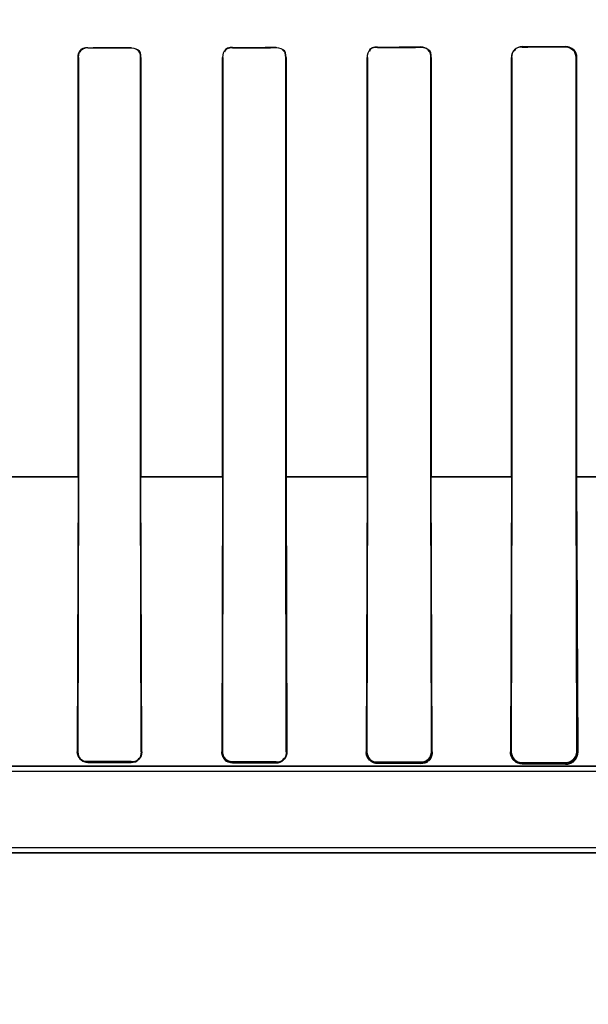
# Model space of a CAD drawing. Header units: millimetres. Extents: x 0 to 297, y 0 to 210.
# Tile 299 of 405: x 240.8438 to 240.9419, y 156.6153 to 156.7855. Entities that reach past the tile are written whole.
import ezdxf

# ---------------------------------------------------------------- set-up
doc = ezdxf.new("R2010")
doc.units = ezdxf.units.MM
doc.header["$LTSCALE"] = 16.335
doc.layers.get('0').update_dxf_attribs({"linetype": 'CONTINUOUS'})
for name, color, linetype in [('AXES_REF', 7, 'CONTINUOUS'), ('INTFCLR_1', 7, 'CONTINUOUS'), ('INTFCLR_72935', 7, 'CONTINUOUS')]:
    doc.layers.add(name, color=color, linetype=linetype)

msp = doc.modelspace()

# ---------------------------------------------------------------- linework, layer by layer
at = {"color": 7, "linetype": 'Continuous'}
for radius in [4.8479140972, 4.8475, 4.8164570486]:
    msp.add_circle((241.5069109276, 154.9564782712), radius, dxfattribs=at)
msp.add_arc((241.5069109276, 154.9564782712), 4.8, 278.2771290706, 261.7228709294, dxfattribs=at)
at = {"layer": 'AXES_REF', "color": 9, "linetype": 'Continuous'}
msp.add_circle((241.5069109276, 154.9564782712), 2.9642884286, dxfattribs=at)
at = {"layer": 'AXES_REF', "color": 7, "linetype": 'Continuous'}
msp.add_arc((241.5069109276, 154.9564782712), 4.91, 113.0826119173, 66.9173880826, dxfattribs=at)
at = {"layer": 'AXES_REF', "color": 9, "linetype": 'Continuous'}
msp.add_arc((241.5069109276, 154.9564782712), 4.4222561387, 94.4118118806, 85.5881881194, dxfattribs=at)
at = {"layer": 'INTFCLR_1', "color": 9, "linetype": 'Continuous'}
for p, q in [((240.9380211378, 156.7808523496), (240.9380211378, 156.7807776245)), ((240.8555211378, 156.7805865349), (240.8555211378, 156.7806438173)), ((240.8630211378, 156.7806563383), (240.8630211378, 156.780598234)), ((240.8805211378, 156.7806293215), (240.8805211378, 156.780689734)), ((240.8880211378, 156.7807059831), (240.8880211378, 156.7806443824)), ((240.9055211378, 156.7806840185), (240.9055211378, 156.7807489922)), ((240.9130211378, 156.7807698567), (240.9130211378, 156.7807031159)), ((240.9305211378, 156.7807533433), (240.9305211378, 156.7808252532)), ((240.8538511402, 156.7789711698), (240.8539081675, 156.7789711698)), ((240.8646508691, 156.7789711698), (240.8647092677, 156.7789711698)), ((240.8788061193, 156.7789711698), (240.878866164, 156.7789711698)), ((240.8896978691, 156.7789711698), (240.8897598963, 156.7789711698)), ((240.9037480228, 156.7789711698), (240.9038124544, 156.7789711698)), ((240.9147577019, 156.7789711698), (240.9148250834, 156.7789711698)), ((240.9286733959, 156.7789711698), (240.928744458, 156.7789711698)), ((240.939833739, 156.7789711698), (240.9399095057, 156.7789711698)), ((240.8396146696, 156.7064701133), (240.8539083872, 156.7064701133)), ((240.8646525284, 156.7064701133), (240.8788687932, 156.7064701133)), ((240.8896995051, 156.7064701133), (240.903812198, 156.7064701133)), ((240.9147575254, 156.7064701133), (240.9287449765, 156.7064701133)), ((240.9398340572, 156.7064701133), (240.953657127, 156.7064701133)), ((240.8538295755, 156.6589711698), (240.853717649, 156.6589711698)), ((240.8648468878, 156.6589711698), (240.8647314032, 156.6589711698)), ((240.8787832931, 156.6589711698), (240.8786634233, 156.6589711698)), ((240.889908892, 156.6589711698), (240.8897835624, 156.6589711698)), ((240.9037233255, 156.6589711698), (240.9035910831, 156.6589711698)), ((240.9149922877, 156.6589711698), (240.9148510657, 156.6589711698)), ((240.9286457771, 156.6589711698), (240.9284924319, 156.6589711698)), ((240.9401100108, 156.6589711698), (240.9399392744, 156.6589711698)), ((240.8555211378, 156.6571342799), (240.8555211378, 156.6572695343)), ((240.8630211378, 156.6572564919), (240.8630211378, 156.6571181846)), ((240.8805211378, 156.6570743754), (240.8805211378, 156.6572216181)), ((240.8880211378, 156.6572045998), (240.8880211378, 156.6570525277)), ((240.9055211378, 156.6569925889), (240.9055211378, 156.6571593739)), ((240.9130211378, 156.6571373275), (240.9130211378, 156.656962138)), ((240.9305211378, 156.656874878), (240.9305211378, 156.6570783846)), ((240.9380211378, 156.6570492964), (240.9380211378, 156.6568270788)), ((240.9575471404, 156.6564711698), (240.8379757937, 156.6564711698)), ((240.9575467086, 156.6414711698), (240.5359955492, 156.6414711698))]:
    msp.add_line(p, q, dxfattribs=at)
at = {"layer": 'INTFCLR_1', "color": 6, "linetype": 'Continuous'}
for p, q in [((240.8538511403, 156.7789711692), (240.8538511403, 156.7064711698)), ((240.8539081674, 156.7789711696), (240.8539081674, 156.7064711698)), ((240.8646508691, 156.7064711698), (240.8646508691, 156.7789711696)), ((240.8647092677, 156.7064711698), (240.8647092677, 156.7789711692)), ((240.8788061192, 156.7789711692), (240.8788061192, 156.7064711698)), ((240.8788661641, 156.7789711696), (240.8788661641, 156.7064711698)), ((240.8896978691, 156.7064711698), (240.8896978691, 156.7789711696)), ((240.8897598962, 156.7064711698), (240.8897598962, 156.7789711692)), ((240.9037480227, 156.7789711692), (240.9037480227, 156.7064711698)), ((240.9038124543, 156.7789711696), (240.9038124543, 156.7064711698)), ((240.9147577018, 156.7064711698), (240.9147577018, 156.7789711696)), ((240.9148250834, 156.7064711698), (240.9148250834, 156.7789711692)), ((240.9286733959, 156.7789711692), (240.9286733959, 156.7064711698)), ((240.928744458, 156.7789711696), (240.928744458, 156.7064711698)), ((240.9398337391, 156.7064711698), (240.9398337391, 156.7789711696)), ((240.9399095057, 156.7064711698), (240.9399095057, 156.7789711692)), ((240.8538511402, 156.7064711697), (240.853717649, 156.6589711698)), ((240.8539081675, 156.7064711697), (240.8538295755, 156.6589711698)), ((240.8647314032, 156.6589711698), (240.8646508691, 156.7064711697)), ((240.8648468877, 156.6589711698), (240.8647092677, 156.7064711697)), ((240.8788061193, 156.7064711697), (240.8786634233, 156.6589711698)), ((240.878866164, 156.7064711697), (240.8787832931, 156.6589711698)), ((240.8897835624, 156.6589711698), (240.8896978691, 156.7064711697)), ((240.8897598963, 156.7064711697), (240.889908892, 156.6589711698)), ((240.9037480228, 156.7064711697), (240.9035910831, 156.6589711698)), ((240.9038124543, 156.7064711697), (240.9037233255, 156.6589711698)), ((240.9148510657, 156.6589711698), (240.9147577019, 156.7064711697)), ((240.9149922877, 156.6589711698), (240.9148250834, 156.7064711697)), ((240.9286733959, 156.7064711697), (240.9284924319, 156.6589711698)), ((240.928744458, 156.7064711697), (240.9286457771, 156.6589711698)), ((240.9399392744, 156.6589711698), (240.939833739, 156.7064711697)), ((240.9399095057, 156.7064711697), (240.9401100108, 156.6589711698)), ((240.8555211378, 156.6572695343), (240.8630211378, 156.6572564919)), ((240.8555211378, 156.6571342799), (240.8630211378, 156.6571181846)), ((240.8805211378, 156.6572216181), (240.8880211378, 156.6572045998)), ((240.8805211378, 156.6570743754), (240.8880211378, 156.6570525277)), ((240.9055211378, 156.6571593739), (240.9130211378, 156.6571373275)), ((240.9055211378, 156.6569925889), (240.9130211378, 156.656962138)), ((240.9305211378, 156.6570783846), (240.9380211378, 156.6570492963)), ((240.9305211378, 156.656874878), (240.9380211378, 156.6568270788)), ((240.8379758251, 156.6555895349), (240.9630211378, 156.6555895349)), ((240.9575471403, 156.6423528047), (240.5359951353, 156.6423528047))]:
    msp.add_line(p, q, dxfattribs=at)
at = {"layer": 'INTFCLR_1', "color": 7, "linetype": 'Continuous'}
msp.add_line((240.9149922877, 156.6589711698), (240.9149080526, 156.6583673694), dxfattribs=at)
for points in [[(240.8648468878, 156.6589711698), (240.8648455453, 156.6588744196), (240.864839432, 156.658781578), (240.8648291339, 156.658692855), (240.8648152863, 156.6586087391), (240.8647984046, 156.6585289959), (240.8647787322, 156.6584527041), (240.8647565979, 156.6583797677), (240.8647324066, 156.6583103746), (240.8647063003, 156.658244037), (240.8646784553, 156.6581805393), (240.8646492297, 156.6581201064), (240.8646189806, 156.6580628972), (240.8645880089, 156.6580089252), (240.8645565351, 156.6579580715), (240.8645247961, 156.6579102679)], [(240.8788624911, 156.6581057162), (240.8788245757, 156.6581859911), (240.8787892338, 156.6582712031), (240.8787570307, 156.6583613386), (240.8787282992, 156.6584573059), (240.8787040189, 156.6585580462), (240.8786852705, 156.6586604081), (240.8786722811, 156.6587630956), (240.8786649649, 156.6588667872), (240.8786634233, 156.6589711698)], [(240.8787832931, 156.6589711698), (240.8787843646, 156.6589019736), (240.8787882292, 156.6588322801), (240.8787949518, 156.6587622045), (240.8788045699, 156.6586920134), (240.8788171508, 156.658621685), (240.8788328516, 156.6585509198), (240.8788518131, 156.6584797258), (240.8788740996, 156.6584084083), (240.8788997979, 156.6583371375)], [(240.889908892, 156.6589711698), (240.8899081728, 156.6588866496), (240.8899038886, 156.658805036), (240.8898964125, 156.658726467), (240.889886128, 156.6586511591), (240.8898733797, 156.6585790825), (240.8898584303, 156.6585099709), (240.8898416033, 156.6584439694), (240.8898231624, 156.6583809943), (240.889803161, 156.6583204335), (240.8897817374, 156.6582621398), (240.8897591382, 156.6582062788), (240.8897354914, 156.6581527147), (240.8897109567, 156.6581014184), (240.8896857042, 156.6580523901), (240.8896598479, 156.6580055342), (240.8896335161, 156.6579607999), (240.8896068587, 156.657918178), (240.8895800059, 156.6578776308)], [(240.9401100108, 156.6589711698), (240.9401104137, 156.6589147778), (240.9401093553, 156.6588600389), (240.9401069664, 156.6588069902), (240.9401033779, 156.6587556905), (240.9400987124, 156.6587061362), (240.9400930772, 156.6586582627), (240.9400865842, 156.6586120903), (240.9400793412, 156.6585676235), (240.9400714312, 156.658524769), (240.9400629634, 156.6584835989), (240.9400540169, 156.6584440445), (240.940044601, 156.6584058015), (240.9400347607, 156.6583687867), (240.9400245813, 156.65833308), (240.9400141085, 156.6582986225), (240.940003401, 156.6582654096), (240.939992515, 156.6582334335), (240.9399814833, 156.6582026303), (240.9399703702, 156.6581730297), (240.93995921, 156.658144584), (240.9399479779, 156.6581171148), (240.9399367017, 156.6580905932), (240.9399254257, 156.6580650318), (240.9399141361, 156.6580403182), (240.9399028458, 156.6580164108), (240.9398915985, 156.6579933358), (240.9398804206, 156.6579710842), (240.939869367, 156.6579497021), (240.9398584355, 156.6579291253), (240.93984756, 156.6579091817), (240.9398367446, 156.6578898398), (240.9398260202, 156.6578711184), (240.9398153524, 156.6578529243), (240.9398047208, 156.6578351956), (240.939794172, 156.6578179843), (240.9397837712, 156.6578013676), (240.9397734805, 156.6577852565), (240.9397633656, 156.6577697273), (240.9397536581, 156.6577550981), (240.9397444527, 156.6577414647), (240.9397356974, 156.6577287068), (240.9397274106, 156.6577168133)], [(240.9055211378, 156.6569925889), (240.9054858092, 156.6569930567), (240.9054519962, 156.6569941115), (240.9054197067, 156.6569956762), (240.9053894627, 156.6569976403), (240.9053607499, 156.6569999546), (240.905332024, 156.6570027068), (240.9053025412, 156.6570059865), (240.9052730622, 156.6570097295), (240.9052443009, 156.6570138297), (240.9052166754, 156.6570181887), (240.9051897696, 156.6570228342), (240.9051630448, 156.6570278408), (240.905136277, 156.6570332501), (240.9051097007, 156.6570390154), (240.905083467, 156.6570450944), (240.90505778, 156.6570514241), (240.9050324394, 156.6570580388), (240.9050069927, 156.6570650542), (240.9049812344, 156.6570725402), (240.9049553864, 156.657080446), (240.9049296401, 156.6570887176), (240.9049041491, 156.6570973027), (240.904878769, 156.6571062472), (240.9048532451, 156.6571156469), (240.9048274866, 156.6571255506), (240.9048016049, 156.6571359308), (240.9047756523, 156.6571467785), (240.904749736, 156.6571580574), (240.9047237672, 156.6571698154), (240.9046975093, 156.6571821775), (240.9046708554, 156.6571952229), (240.9046439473, 156.6572089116), (240.9046169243, 156.6572231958), (240.9045899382, 156.6572380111), (240.904562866, 156.6572534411), (240.9045354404, 156.6572696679), (240.9045075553, 156.657286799), (240.9044793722, 156.6573047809), (240.9044510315, 156.6573235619), (240.9044227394, 156.6573430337), (240.9043943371, 156.6573633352), (240.9043654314, 156.6573848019), (240.9043359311, 156.6574075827), (240.9043060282, 156.6574316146), (240.9042757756, 156.6574569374)]]:
    msp.add_lwpolyline(points, dxfattribs=at)
at = {"layer": 'INTFCLR_1', "color": 6, "linetype": 'Continuous'}
for centre, major_axis, ratio, start_param, end_param in [((240.7467711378, 156.7814711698), (0.2607760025, 0), 0.0034906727, -0.7888979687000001, -0.7475038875), ((240.7467711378, 156.7814711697), (0.2607760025, 0), 0.0034906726, -1.140627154, -1.1087454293), ((240.7467711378, 156.7814711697), (0.2757760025, 0), 0.0034906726, -1.165444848, -1.1356558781), ((240.7467711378, 156.7814711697), (0.2607760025, 0), 0.0034906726, -1.0322457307, -0.9983944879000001), ((240.7467711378, 156.7814711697), (0.2757760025, 0), 0.0034906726, -1.0644388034, -1.0330623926), ((240.7467711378, 156.7814711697), (0.2607760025, 0), 0.0034906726, -0.9162996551, -0.8795209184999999), ((240.7467711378, 156.7814711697), (0.2757760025, 0), 0.0034906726, -0.9573995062, -0.9237350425), ((240.7467711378, 156.7814711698), (0.2757760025, 0), 0.0034906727, -0.8415583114, -0.8044638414)]:
    msp.add_ellipse(centre, major_axis=major_axis, ratio=ratio, start_param=start_param, end_param=end_param, dxfattribs=at)
for points, knots in [([(240.9399095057, 156.7789711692), (240.9399095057, 156.7794327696), (240.9395287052, 156.7804317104), (240.9385214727, 156.7808542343), (240.9380211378, 156.7808523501)], [0, 0, 0, 0, 0.4798645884, 1, 1, 1, 1]), ([(240.9148250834, 156.7789711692), (240.9148250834, 156.7794361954), (240.9144333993, 156.7803948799), (240.9134754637, 156.7807711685), (240.9130211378, 156.7807698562)], [0, 0, 0, 0, 0.5058184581, 1, 1, 1, 1]), ([(240.9305211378, 156.7808252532), (240.9300417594, 156.7808235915), (240.9290584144, 156.780418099), (240.9286733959, 156.7794358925), (240.9286733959, 156.7789711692)], [0, 0, 0, 0, 0.5077629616, 1, 1, 1, 1]), ([(240.9398337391, 156.7789711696), (240.9398337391, 156.7794268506), (240.9394540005, 156.7803882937), (240.9384891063, 156.7807791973), (240.9380211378, 156.7807776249)], [0, 0, 0, 0, 0.4933469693, 1, 1, 1, 1]), ([(240.853717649, 156.6589711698), (240.853712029, 156.6585038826), (240.8540924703, 156.6575304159), (240.8550589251, 156.6571352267), (240.8555211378, 156.6571342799)], [0, 0, 0, 0, 0.5027472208, 1, 1, 1, 1]), ([(240.9037233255, 156.6589711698), (240.9037211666, 156.658514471), (240.9040976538, 156.6575537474), (240.9050567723, 156.657160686), (240.9055211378, 156.6571593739)], [0, 0, 0, 0, 0.4958399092, 1, 1, 1, 1]), ([(240.9130211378, 156.6571373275), (240.9134928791, 156.6571358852), (240.9144696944, 156.6575312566), (240.9148533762, 156.6585074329), (240.9148510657, 156.6589711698)], [0, 0, 0, 0, 0.5042763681, 1, 1, 1, 1]), ([(240.9286457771, 156.6589711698), (240.9286433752, 156.6585187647), (240.9290076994, 156.657520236), (240.9300123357, 156.6570802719), (240.9305211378, 156.6570783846)], [0, 0, 0, 0, 0.4706652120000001, 1, 1, 1, 1]), ([(240.9380211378, 156.6570492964), (240.9384833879, 156.6570474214), (240.9395019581, 156.6574237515), (240.9399422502, 156.6584530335), (240.9399392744, 156.6589711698)], [0, 0, 0, 0, 0.4714957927, 1, 1, 1, 1])]:
    msp.add_open_spline(points, degree=3, knots=knots, dxfattribs=at)
for points in [[(240.8555211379, 156.7805865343), (240.8550024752, 156.7805857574), (240.8541587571, 156.7803535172), (240.8541587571, 156.7798348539)], [(240.8555211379, 156.7806438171), (240.8550362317, 156.7806430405), (240.8542122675, 156.7804938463), (240.8542122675, 156.7800089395)], [(240.8646508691, 156.7789711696), (240.8646508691, 156.7795027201), (240.8644007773, 156.7803619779), (240.8638692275, 156.7803611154)], [(240.8647092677, 156.7789711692), (240.8647092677, 156.7794301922), (240.8646056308, 156.7802288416), (240.8641466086, 156.7802280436)], [(240.8805211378, 156.7806293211), (240.8799824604, 156.7806282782), (240.879111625, 156.7803775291), (240.879111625, 156.7798388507)], [(240.8805211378, 156.7806897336), (240.880015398, 156.7806886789), (240.8791612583, 156.78052265), (240.8791612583, 156.780016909)], [(240.8896978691, 156.7789711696), (240.8896978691, 156.779420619), (240.8896040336, 156.7802061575), (240.8891545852, 156.7802052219)], [(240.8897598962, 156.7789711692), (240.8897598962, 156.7794336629), (240.8896675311, 156.7802439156), (240.8892050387, 156.7802428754)], [(240.9055211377, 156.7807489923), (240.9049877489, 156.7807475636), (240.9040942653, 156.7805580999), (240.9040942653, 156.7800247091)], [(240.9055211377, 156.7806840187), (240.9050109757, 156.780682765), (240.9041537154, 156.7805067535), (240.9041537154, 156.7799965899)], [(240.9147577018, 156.7789711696), (240.9147577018, 156.7794246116), (240.9146768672, 156.7802233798), (240.9142234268, 156.7802221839)], [(240.9305211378, 156.7807533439), (240.9300447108, 156.7807518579), (240.9292135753, 156.7806525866), (240.9292135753, 156.7801761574)], [(240.8538295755, 156.6589711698), (240.8538274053, 156.6584431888), (240.8540360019, 156.6575686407), (240.8545639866, 156.6575677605)], [(240.8630211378, 156.6572564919), (240.8635075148, 156.6572556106), (240.8643434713, 156.6573913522), (240.8643414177, 156.6578777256)], [(240.8880211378, 156.6572045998), (240.8884982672, 156.6572034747), (240.8893320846, 156.6573070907), (240.8893299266, 156.6577842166)]]:
    msp.add_open_spline(points, degree=3, dxfattribs=at)
at = {"layer": 'INTFCLR_1', "color": 7, "linetype": 'Continuous'}
for points, knots in [([(240.8630211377, 156.6571181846), (240.8634885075, 156.6571192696), (240.8644700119, 156.6575127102), (240.8648484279, 156.6584986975), (240.8648468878, 156.6589711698)], [0, 0, 0, 0, 0.4972848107, 1, 1, 1, 1]), ([(240.8786634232, 156.6589711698), (240.8786675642, 156.6584898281), (240.8790420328, 156.657484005), (240.8800437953, 156.6570786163), (240.8805211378, 156.6570743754)], [0, 0, 0, 0, 0.5020851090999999, 1, 1, 1, 1]), ([(240.8880211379, 156.6570525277), (240.8884668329, 156.6570532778), (240.8894753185, 156.6574171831), (240.889911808, 156.6584448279), (240.8899088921, 156.6589711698)], [0, 0, 0, 0, 0.4585131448, 1, 1, 1, 1]), ([(240.9035910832, 156.6589711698), (240.9035958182, 156.6585008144), (240.9039466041, 156.6574595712), (240.9049938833, 156.6569986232), (240.9055211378, 156.6569925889)], [0, 0, 0, 0, 0.4714785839, 1, 1, 1, 1]), ([(240.9130211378, 156.656962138), (240.9134805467, 156.6569622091), (240.9145339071, 156.6573374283), (240.9149969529, 156.658414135), (240.9149922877, 156.6589711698)], [0, 0, 0, 0, 0.4519680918, 1, 1, 1, 1]), ([(240.9284924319, 156.6589711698), (240.928499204, 156.6584936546), (240.9288394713, 156.6573984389), (240.9299465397, 156.6568834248), (240.9305211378, 156.656874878)], [0, 0, 0, 0, 0.4538603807, 1, 1, 1, 1]), ([(240.9380211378, 156.6568270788), (240.9384763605, 156.656824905), (240.9395897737, 156.6571945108), (240.9401188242, 156.6583464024), (240.9401100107, 156.6589711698)], [0, 0, 0, 0, 0.4214848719, 1, 1, 1, 1])]:
    msp.add_open_spline(points, degree=3, knots=knots, dxfattribs=at)
for points in [[(240.8787844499, 156.658970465), (240.8787823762, 156.6585164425), (240.8788574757, 156.6577140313), (240.8793115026, 156.6577144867)], [(240.8788997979, 156.6583371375), (240.8790831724, 156.6578612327), (240.8795110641, 156.6572972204), (240.8800210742, 156.6572961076)], [(240.9042757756, 156.6574569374), (240.903933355, 156.6577495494), (240.9036084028, 156.6581853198), (240.9036151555, 156.6586356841)], [(240.9149080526, 156.6583673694), (240.9147757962, 156.6579290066), (240.9145382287, 156.6572690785), (240.9140803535, 156.657271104)], [(240.9290135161, 156.6575636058), (240.9286815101, 156.6579378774), (240.9284834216, 156.6584709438), (240.9284924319, 156.6589711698)], [(240.8645247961, 156.6579102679), (240.8642620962, 156.6575278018), (240.8638232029, 156.6571482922), (240.8633592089, 156.6571493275)], [(240.8805211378, 156.6570743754), (240.8800490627, 156.6570757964), (240.8794255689, 156.6571972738), (240.8792139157, 156.6576192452)], [(240.8895800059, 156.6578776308), (240.8893258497, 156.6575044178), (240.8889186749, 156.6571039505), (240.8884671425, 156.6571053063)], [(240.9305211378, 156.656874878), (240.930061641, 156.6568777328), (240.92953363, 156.6570104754), (240.9292286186, 156.6573541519)], [(240.9397274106, 156.6577168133), (240.9394711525, 156.6573517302), (240.9390962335, 156.6569199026), (240.9386502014, 156.6569229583)]]:
    msp.add_open_spline(points, degree=3, dxfattribs=at)
at = {"layer": 'INTFCLR_72935', "color": 9, "linetype": 'Continuous'}
for p, q in [((240.9380211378, 156.7807776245), (240.9380211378, 156.7808523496)), ((240.8555211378, 156.7806438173), (240.8555211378, 156.7805865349)), ((240.8630211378, 156.780598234), (240.8630211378, 156.7806563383)), ((240.8805211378, 156.780689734), (240.8805211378, 156.7806293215)), ((240.8880211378, 156.7806443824), (240.8880211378, 156.7807059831)), ((240.9055211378, 156.7807489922), (240.9055211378, 156.7806840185)), ((240.9130211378, 156.7807031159), (240.9130211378, 156.7807698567)), ((240.9305211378, 156.7808252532), (240.9305211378, 156.7807533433)), ((240.8539081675, 156.7789711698), (240.8538511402, 156.7789711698)), ((240.8647092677, 156.7789711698), (240.8646508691, 156.7789711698)), ((240.878866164, 156.7789711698), (240.8788061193, 156.7789711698)), ((240.8897598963, 156.7789711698), (240.8896978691, 156.7789711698)), ((240.9038124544, 156.7789711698), (240.9037480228, 156.7789711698)), ((240.9148250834, 156.7789711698), (240.9147577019, 156.7789711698)), ((240.928744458, 156.7789711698), (240.9286733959, 156.7789711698)), ((240.9399095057, 156.7789711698), (240.939833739, 156.7789711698)), ((240.8539089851, 156.7064701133), (240.8396145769, 156.7064701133)), ((240.8788685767, 156.7064701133), (240.8646531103, 156.7064701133)), ((240.9038120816, 156.7064701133), (240.8896988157, 156.7064701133)), ((240.9287450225, 156.7064701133), (240.9147577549, 156.7064701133)), ((240.9536570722, 156.7064701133), (240.9398338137, 156.7064701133)), ((240.853717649, 156.6589711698), (240.8538295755, 156.6589711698)), ((240.8647314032, 156.6589711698), (240.8648468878, 156.6589711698)), ((240.8786634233, 156.6589711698), (240.8787832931, 156.6589711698)), ((240.8897835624, 156.6589711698), (240.889908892, 156.6589711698)), ((240.9035910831, 156.6589711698), (240.9037233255, 156.6589711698)), ((240.9148510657, 156.6589711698), (240.9149922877, 156.6589711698)), ((240.9284924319, 156.6589711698), (240.9286457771, 156.6589711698)), ((240.9399392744, 156.6589711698), (240.9401100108, 156.6589711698)), ((240.8555211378, 156.6572695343), (240.8555211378, 156.6571342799)), ((240.8630211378, 156.6571181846), (240.8630211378, 156.6572564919)), ((240.8805211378, 156.6572216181), (240.8805211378, 156.6570743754)), ((240.8880211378, 156.6570525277), (240.8880211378, 156.6572045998)), ((240.9055211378, 156.6571593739), (240.9055211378, 156.6569925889)), ((240.9130211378, 156.656962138), (240.9130211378, 156.6571373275)), ((240.9305211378, 156.6570783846), (240.9305211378, 156.656874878)), ((240.9380211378, 156.6568270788), (240.9380211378, 156.6570492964)), ((240.8379757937, 156.6564711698), (240.9575471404, 156.6564711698)), ((240.535995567, 156.6414711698), (240.9575467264, 156.6414711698))]:
    msp.add_line(p, q, dxfattribs=at)
at = {"layer": 'INTFCLR_72935', "color": 7, "linetype": 'Continuous'}
for p, q in [((240.9386438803, 156.7807487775), (240.9380211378, 156.7808523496)), ((240.878898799, 156.6583397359), (240.8787832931, 156.6589711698)), ((240.9149081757, 156.6583677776), (240.9149922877, 156.6589711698))]:
    msp.add_line(p, q, dxfattribs=at)
at = {"layer": 'INTFCLR_72935', "color": 6, "linetype": 'Continuous'}
for p, q in [((240.8538511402, 156.7064711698), (240.8538511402, 156.7789711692)), ((240.8539081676, 156.7064711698), (240.8539081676, 156.7789711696)), ((240.864650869, 156.7789711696), (240.864650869, 156.7064711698)), ((240.8647092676, 156.7789711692), (240.8647092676, 156.7064711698)), ((240.8788061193, 156.7064711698), (240.8788061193, 156.7789711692)), ((240.878866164, 156.7064711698), (240.878866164, 156.7789711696)), ((240.889697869, 156.7789711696), (240.889697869, 156.7064711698)), ((240.8897598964, 156.7789711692), (240.8897598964, 156.7064711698)), ((240.9037480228, 156.7064711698), (240.9037480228, 156.7789711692)), ((240.9038124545, 156.7064711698), (240.9038124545, 156.7789711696)), ((240.9147577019, 156.7789711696), (240.9147577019, 156.7064711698)), ((240.9148250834, 156.7789711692), (240.9148250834, 156.7064711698)), ((240.9286733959, 156.7064711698), (240.9286733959, 156.7789711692)), ((240.9287444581, 156.7064711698), (240.9287444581, 156.7789711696)), ((240.939833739, 156.7789711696), (240.939833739, 156.7064711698)), ((240.9399095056, 156.7789711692), (240.9399095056, 156.7064711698)), ((240.8538511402, 156.7064711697), (240.853717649, 156.6589711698)), ((240.8538295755, 156.6589711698), (240.8539081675, 156.7064711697)), ((240.8646508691, 156.7064711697), (240.8647314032, 156.6589711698)), ((240.8648468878, 156.6589711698), (240.8647092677, 156.7064711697)), ((240.8788061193, 156.7064711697), (240.8786634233, 156.6589711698)), ((240.8787832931, 156.6589711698), (240.878866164, 156.7064711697)), ((240.8896978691, 156.7064711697), (240.8897835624, 156.6589711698)), ((240.8897598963, 156.7064711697), (240.889908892, 156.6589711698)), ((240.9037480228, 156.7064711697), (240.9035910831, 156.6589711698)), ((240.9037233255, 156.6589711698), (240.9038124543, 156.7064711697)), ((240.9147577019, 156.7064711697), (240.9148510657, 156.6589711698)), ((240.9149922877, 156.6589711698), (240.9148250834, 156.7064711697)), ((240.9286733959, 156.7064711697), (240.9284924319, 156.6589711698)), ((240.9286457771, 156.6589711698), (240.928744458, 156.7064711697)), ((240.939833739, 156.7064711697), (240.9399392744, 156.6589711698)), ((240.9399095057, 156.7064711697), (240.9401100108, 156.6589711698)), ((240.8630211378, 156.6572564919), (240.8555211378, 156.6572695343)), ((240.8555211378, 156.6571342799), (240.8630211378, 156.6571181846)), ((240.8880211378, 156.6572045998), (240.8805211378, 156.6572216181)), ((240.8805211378, 156.6570743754), (240.8880211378, 156.6570525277)), ((240.9130211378, 156.6571373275), (240.9055211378, 156.6571593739)), ((240.9055211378, 156.6569925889), (240.9130211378, 156.656962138)), ((240.9380211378, 156.6570492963), (240.9305211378, 156.6570783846)), ((240.9305211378, 156.656874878), (240.9380211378, 156.6568270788)), ((240.835616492, 156.6555895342), (240.9630211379, 156.6555895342)), ((240.95754714, 156.6423528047), (240.5359951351, 156.6423528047))]:
    msp.add_line(p, q, dxfattribs=at)
at = {"layer": 'INTFCLR_72935', "color": 7, "linetype": 'Continuous'}
for points in [[(240.853717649, 156.6589711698), (240.8537229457, 156.658808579), (240.853741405, 156.6586555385), (240.8537707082, 156.6585129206), (240.85380761, 156.6583843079), (240.8538505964, 156.658266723), (240.8539020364, 156.6581514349), (240.853963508, 156.6580362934), (240.8540336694, 156.6579249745), (240.8541123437, 156.6578181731)], [(240.8645253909, 156.6579111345), (240.8645569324, 156.6579586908), (240.8645882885, 156.6580093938), (240.8646192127, 156.6580633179), (240.8646494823, 156.6581206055), (240.8646787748, 156.6581812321), (240.864706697, 156.6582449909), (240.8647329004, 156.6583117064), (240.8647571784, 156.6583815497), (240.864779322, 156.6584548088), (240.8647989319, 156.6585312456), (240.8648157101, 156.6586109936), (240.8648294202, 156.6586948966), (240.8648395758, 156.6587831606), (240.8648455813, 156.6588753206), (240.8648468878, 156.6589711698)], [(240.8786634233, 156.6589711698), (240.8786639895, 156.6588945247), (240.8786676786, 156.6588181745), (240.8786744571, 156.6587422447), (240.8786842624, 156.6586670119), (240.8786970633, 156.6585924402), (240.878712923, 156.6585181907), (240.8787318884, 156.6584442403), (240.8787539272, 156.6583708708), (240.8787790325, 156.658298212)], [(240.8895811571, 156.6578793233), (240.8896077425, 156.6579195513), (240.8896341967, 156.6579619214), (240.8896603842, 156.658006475), (240.8896861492, 156.6580532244), (240.8897113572, 156.6581022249), (240.8897358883, 156.658153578), (240.8897595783, 156.6582073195), (240.8897822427, 156.6582634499), (240.8898037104, 156.65832201), (240.8898237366, 156.6583828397), (240.8898421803, 156.6584460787), (240.8898589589, 156.6585122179), (240.8898738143, 156.6585812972), (240.8898864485, 156.6586532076), (240.8898966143, 156.6587282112), (240.8899039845, 156.6588063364), (240.8899081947, 156.6588873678), (240.889908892, 156.6589711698)], [(240.9397267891, 156.6577159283), (240.9397359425, 156.6577290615), (240.9397455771, 156.6577431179), (240.9397556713, 156.6577581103), (240.9397662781, 156.6577741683), (240.9397772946, 156.6577911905), (240.9397884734, 156.6578088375), (240.9397997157, 156.6578269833), (240.9398110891, 156.6578457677), (240.9398226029, 156.6578652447), (240.9398342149, 156.6578853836), (240.9398459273, 156.6579062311), (240.9398578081, 156.6579279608), (240.9398698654, 156.6579506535), (240.9398820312, 156.6579742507), (240.9398942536, 156.6579987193), (240.9399064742, 156.6580240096), (240.9399186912, 156.6580501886), (240.9399309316, 156.6580773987), (240.9399431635, 156.658105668), (240.9399553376, 156.6581349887), (240.9399674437, 156.6581654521), (240.9399794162, 156.658197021), (240.9399912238, 156.6582297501), (240.940002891, 156.6582638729), (240.9400143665, 156.6582994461), (240.9400255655, 156.6583364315), (240.940036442, 156.658374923), (240.9400469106, 156.6584149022), (240.9400568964, 156.6584563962), (240.9400663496, 156.6584995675), (240.9400751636, 156.6585443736), (240.9400832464, 156.6585908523), (240.940090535, 156.6586392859), (240.9400969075, 156.6586897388), (240.9401022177, 156.6587421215), (240.940106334, 156.6587964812), (240.9401091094, 156.6588528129), (240.9401103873, 156.6589110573), (240.9401100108, 156.6589711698)], [(240.9042769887, 156.6574559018), (240.9043071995, 156.6574306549), (240.904337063, 156.6574066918), (240.9043665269, 156.6573839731), (240.9043954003, 156.6573625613), (240.904423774, 156.6573423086), (240.904452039, 156.6573228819), (240.9044803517, 156.6573041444), (240.9045085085, 156.6572862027), (240.9045363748, 156.6572691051), (240.9045638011, 156.6572528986), (240.9045908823, 156.6572374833), (240.9046178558, 156.6572226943), (240.9046448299, 156.6572084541), (240.9046716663, 156.6571948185), (240.9046982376, 156.6571818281), (240.904724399, 156.6571695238), (240.9047502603, 156.6571578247), (240.9047760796, 156.6571465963), (240.9048019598, 156.6571357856), (240.9048277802, 156.6571254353), (240.9048534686, 156.6571155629), (240.9048789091, 156.6571061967), (240.9049041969, 156.6570972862), (240.9049295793, 156.6570887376), (240.9049551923, 156.6570805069), (240.9049808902, 156.6570726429), (240.9050064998, 156.6570651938), (240.905031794, 156.657058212), (240.9050569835, 156.6570516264), (240.9050825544, 156.6570453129), (240.9051087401, 156.6570392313), (240.9051353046, 156.6570334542), (240.9051620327, 156.6570280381), (240.905188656, 156.6570230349), (240.9052154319, 156.6570183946), (240.9052429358, 156.6570140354), (240.9052715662, 156.6570099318), (240.9053009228, 156.6570061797), (240.9053303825, 156.6570028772), (240.9053592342, 156.6570000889), (240.9053881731, 156.6569977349), (240.9054186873, 156.6569957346), (240.9054512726, 156.6569941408), (240.9054854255, 156.6569930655), (240.9055211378, 156.6569925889)]]:
    msp.add_lwpolyline(points, dxfattribs=at)
at = {"layer": 'INTFCLR_72935', "color": 6, "linetype": 'Continuous'}
for centre, major_axis, ratio, start_param, end_param in [((240.7467711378, 156.7814711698), (0.2607760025, 0), 0.0034906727, -0.7888979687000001, -0.7475038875), ((240.7467711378, 156.7814711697), (0.2607760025, 0), 0.0034906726, -1.140627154, -1.1087454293), ((240.7467711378, 156.7814711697), (0.2757760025, 0), 0.0034906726, -1.165444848, -1.1356558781), ((240.7467711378, 156.7814711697), (0.2607760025, 0), 0.0034906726, -1.0322457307, -0.9983944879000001), ((240.7467711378, 156.7814711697), (0.2757760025, 0), 0.0034906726, -1.0644388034, -1.0330623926), ((240.7467711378, 156.7814711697), (0.2607760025, 0), 0.0034906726, -0.9162996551, -0.8795209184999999), ((240.7467711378, 156.7814711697), (0.2757760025, 0), 0.0034906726, -0.9573995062, -0.9237350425), ((240.7467711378, 156.7814711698), (0.2757760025, 0), 0.0034906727, -0.8415583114, -0.8044638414)]:
    msp.add_ellipse(centre, major_axis=major_axis, ratio=ratio, start_param=start_param, end_param=end_param, dxfattribs=at)
at = {"layer": 'INTFCLR_72935', "color": 7, "linetype": 'Continuous'}
for points, knots in [([(240.9380211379, 156.7808523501), (240.938513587, 156.7808491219), (240.9395180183, 156.7804438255), (240.9399127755, 156.7794407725), (240.9399095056, 156.7789711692)], [0, 0, 0, 0, 0.511872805, 1, 1, 1, 1]), ([(240.8555211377, 156.6571342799), (240.8550607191, 156.6571376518), (240.8540896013, 156.6575266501), (240.8537213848, 156.6585020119), (240.853717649, 156.6589711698)], [0, 0, 0, 0, 0.4952981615, 1, 1, 1, 1]), ([(240.8648468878, 156.6589711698), (240.8648485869, 156.6585100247), (240.8644831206, 156.6575266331), (240.8634997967, 156.6571185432), (240.8630211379, 156.6571181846)], [0, 0, 0, 0, 0.4906838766, 1, 1, 1, 1]), ([(240.8805211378, 156.6570743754), (240.8800529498, 156.6570787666), (240.879052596, 156.6574729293), (240.8786679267, 156.6584806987), (240.8786634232, 156.6589711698)], [0, 0, 0, 0, 0.4883784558, 1, 1, 1, 1]), ([(240.889908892, 156.6589711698), (240.8899115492, 156.658509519), (240.8895517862, 156.6574944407), (240.8885318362, 156.6570529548), (240.8880211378, 156.6570525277)], [0, 0, 0, 0, 0.4747828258, 1, 1, 1, 1]), ([(240.9055211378, 156.6569925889), (240.905042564, 156.656998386), (240.9040029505, 156.6574002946), (240.9035965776, 156.6584518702), (240.903591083, 156.6589711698)], [0, 0, 0, 0, 0.4795980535, 1, 1, 1, 1]), ([(240.9149922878, 156.6589711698), (240.9149963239, 156.6584973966), (240.91463197, 156.6574369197), (240.9135641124, 156.6569623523), (240.9130211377, 156.656962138)], [0, 0, 0, 0, 0.4659781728, 1, 1, 1, 1]), ([(240.9401100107, 156.6589711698), (240.9401165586, 156.6585028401), (240.93977242, 156.6573825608), (240.9386331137, 156.6568244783), (240.9380211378, 156.6568270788)], [0, 0, 0, 0, 0.433537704, 1, 1, 1, 1])]:
    msp.add_open_spline(points, degree=3, knots=knots, dxfattribs=at)
at = {"layer": 'INTFCLR_72935', "color": 6, "linetype": 'Continuous'}
for points in [[(240.8538511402, 156.7789711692), (240.8538511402, 156.779429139), (240.8539574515, 156.7802231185), (240.8544154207, 156.780223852)], [(240.8539081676, 156.7789711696), (240.8539081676, 156.7795042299), (240.854166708, 156.7803598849), (240.8546997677, 156.7803606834)], [(240.8630211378, 156.7805982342), (240.8635503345, 156.780599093), (240.8644082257, 156.7803551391), (240.8644082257, 156.7798259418)], [(240.8647092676, 156.7789711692), (240.8647092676, 156.7794363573), (240.8645965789, 156.7802422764), (240.8641313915, 156.7802414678)], [(240.878866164, 156.7789711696), (240.878866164, 156.7794231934), (240.8789686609, 156.7802078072), (240.8794206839, 156.7802086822)], [(240.8805211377, 156.7806897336), (240.8800107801, 156.7806886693), (240.8791517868, 156.7805152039), (240.8791517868, 156.7800048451)], [(240.8880211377, 156.7806443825), (240.888515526, 156.7806454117), (240.8893519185, 156.7804839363), (240.8893519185, 156.7799895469)], [(240.8897598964, 156.7789711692), (240.8897598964, 156.779439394), (240.8896594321, 156.7802566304), (240.8891912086, 156.7802555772)], [(240.9038124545, 156.7789711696), (240.9038124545, 156.7794271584), (240.9039027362, 156.7802242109), (240.9043587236, 156.7802253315)], [(240.9055211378, 156.7807489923), (240.9049810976, 156.7807475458), (240.9040809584, 156.7805469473), (240.9040809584, 156.7800069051)], [(240.9130211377, 156.7807031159), (240.9135498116, 156.7807045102), (240.9144330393, 156.7805092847), (240.9144330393, 156.7799806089)], [(240.9148250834, 156.7789711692), (240.9148250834, 156.7794408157), (240.9147428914, 156.7802689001), (240.914273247, 156.7802675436)], [(240.9287444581, 156.7789711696), (240.9287444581, 156.7794298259), (240.9288169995, 156.7802390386), (240.9292756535, 156.7802404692)], [(240.8647314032, 156.6589711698), (240.8647333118, 156.6585191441), (240.8646502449, 156.6577234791), (240.864198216, 156.6577242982)], [(240.8897835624, 156.6589711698), (240.8897856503, 156.6585095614), (240.889705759, 156.6576946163), (240.8892441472, 156.6576957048)], [(240.8555211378, 156.6572695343), (240.8550149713, 156.6572703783), (240.8541627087, 156.6574461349), (240.8541647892, 156.6579522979)], [(240.9055211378, 156.6571593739), (240.9050420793, 156.6571607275), (240.904202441, 156.6572569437), (240.9042047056, 156.6577359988)], [(240.9305211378, 156.6570783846), (240.9299824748, 156.6570803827), (240.9290613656, 156.6572389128), (240.9290642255, 156.6577775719)]]:
    msp.add_open_spline(points, degree=3, dxfattribs=at)
for points, knots in [([(240.9305211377, 156.7808252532), (240.9300375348, 156.7808235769), (240.929053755, 156.7804127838), (240.9286733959, 156.7794315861), (240.9286733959, 156.7789711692)], [0, 0, 0, 0, 0.5122820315, 1, 1, 1, 1]), ([(240.9380211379, 156.7807776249), (240.9384931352, 156.7807792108), (240.939458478, 156.7803832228), (240.939833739, 156.7794227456), (240.939833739, 156.7789711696)], [0, 0, 0, 0, 0.5110569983, 1, 1, 1, 1]), ([(240.9148510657, 156.6589711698), (240.9148533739, 156.6585079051), (240.9144702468, 156.6575318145), (240.9134933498, 156.6571358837), (240.9130211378, 156.6571373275)], [0, 0, 0, 0, 0.4952196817, 1, 1, 1, 1]), ([(240.9284924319, 156.6589711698), (240.9284836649, 156.6584765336), (240.9288674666, 156.6573797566), (240.9299631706, 156.6568781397), (240.9305211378, 156.656874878)], [0, 0, 0, 0, 0.4699517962, 1, 1, 1, 1]), ([(240.9399392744, 156.6589711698), (240.9399418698, 156.65851928), (240.9395794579, 156.6575021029), (240.9385493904, 156.6570471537), (240.9380211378, 156.6570492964)], [0, 0, 0, 0, 0.4610470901, 1, 1, 1, 1])]:
    msp.add_open_spline(points, degree=3, knots=knots, dxfattribs=at)
at = {"layer": 'INTFCLR_72935', "color": 7, "linetype": 'Continuous'}
for points in [[(240.9399095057, 156.7789711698), (240.9399095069, 156.7794976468), (240.9397439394, 156.7802324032), (240.9392464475, 156.7804046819)], [(240.9035910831, 156.6589711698), (240.9035842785, 156.65851969), (240.9036986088, 156.6579869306), (240.9040421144, 156.6576938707)], [(240.8541123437, 156.6578181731), (240.8544043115, 156.6574507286), (240.8548785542, 156.6571440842), (240.8553478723, 156.6571430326)], [(240.8630211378, 156.6571181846), (240.8634892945, 156.6571171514), (240.8640523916, 156.6572731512), (240.8643172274, 156.6576592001)], [(240.8787790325, 156.658298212), (240.8789401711, 156.6578608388), (240.8792508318, 156.6572624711), (240.8797169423, 156.657261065)], [(240.8805217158, 156.6572217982), (240.8799942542, 156.657221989), (240.8791110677, 156.6574165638), (240.87911376, 156.6579440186)], [(240.8805211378, 156.6572216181), (240.8800244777, 156.6572226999), (240.8793536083, 156.6573982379), (240.8791757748, 156.6578619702)], [(240.8880211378, 156.6570525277), (240.8884859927, 156.657051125), (240.8890555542, 156.6571838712), (240.8893167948, 156.6575683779)], [(240.9130211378, 156.656962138), (240.9134808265, 156.6569601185), (240.9141800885, 156.657005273), (240.9143127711, 156.6574454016)], [(240.9380211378, 156.6568270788), (240.9384895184, 156.6568238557), (240.9390743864, 156.6569186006), (240.9393436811, 156.6573018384)]]:
    msp.add_open_spline(points, degree=3, dxfattribs=at)

doc.saveas('drawing.dxf')
